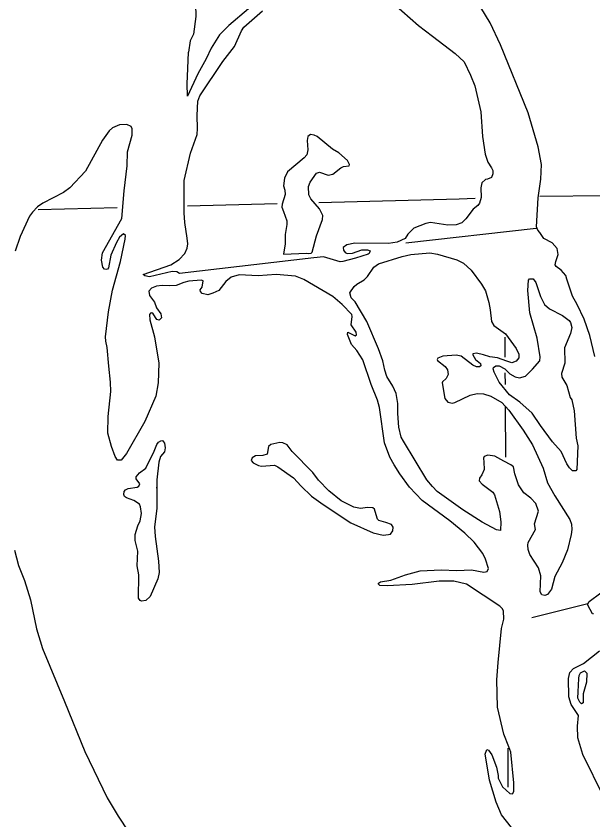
# Model space of a CAD drawing. Extents: x -19 to 366, y -4 to 359.
# Drawn here: x 161.496 to 162.289, y 179.195 to 180.299 of the extents above; entities that cross this region are included whole.
import ezdxf

# ---------------------------------------------------------------- set-up
doc = ezdxf.new("R2010")
doc.units = 0
for name, color, linetype in [('R_Axis', 7, 'Continuous'), ('R_Axis Annot', 7, 'Continuous'), ('R_Border Prem', 7, 'Continuous'), ('R_Temp Easement', 7, 'Continuous'), ('Sheet Fence', 7, 'Continuous')]:
    doc.layers.add(name, color=color, linetype=linetype)

msp = doc.modelspace()

# ---------------------------------------------------------------- linework, layer by layer
at = {"layer": 'R_Axis'}
for points in [[(162.2165, 180.0511), (162.3987, 180.0533), (162.8775, 180.0674)], [(161.9128, 180.0427), (162.1056, 180.0475), (162.1276, 180.0486)], [(161.7321, 180.0381), (161.8551, 180.0412)], [(161.5269, 180.0329), (161.6353, 180.0357)]]:
    msp.add_lwpolyline(points, dxfattribs=at)
at = {"layer": 'R_Axis Annot'}
for points in [[(162.1681, 179.8576), (162.1683, 179.8301)], [(162.1684, 179.8089), (162.1685, 179.7929)], [(162.1688, 179.7618), (162.1693, 179.6931)], [(162.1722, 179.2931), (162.1726, 179.24)]]:
    msp.add_lwpolyline(points, dxfattribs=at)
at = {"layer": 'R_Border Prem'}
for points in [[(161.7431, 180.3148), (161.7434, 180.2979), (161.7401, 180.2737), (161.7358, 180.2646), (161.7335, 180.2492)], [(162.0151, 180.3158), (162.0494, 180.2854), (162.0689, 180.2708)], [(162.2922, 179.8313), (162.285, 179.8601), (162.2774, 179.8824), (162.2679, 179.9026), (162.2613, 179.914), (162.2533, 179.9374), (162.2521, 179.9422), (162.2458, 179.9495), (162.2389, 179.9546), (162.2374, 179.9568), (162.2383, 179.9616), (162.2416, 179.9713), (162.24, 179.9796), (162.2333, 179.9874), (162.222, 179.9931), (162.2166, 180.0014), (162.2137, 180.0046), (162.2116, 180.0094), (162.214, 180.0491), (162.2179, 180.0747), (162.2185, 180.0947), (162.214, 180.1191), (162.2005, 180.1657), (162.1623, 180.2593), (162.1483, 180.2894), (162.129, 180.3215)], [(161.7212, 179.945), (161.7172, 179.9474), (161.7112, 179.9477), (161.6798, 179.9404), (161.6733, 179.9417), (161.671, 179.9437), (161.709, 179.9572), (161.7207, 179.9642), (161.7285, 179.9726), (161.7315, 179.9797), (161.7324, 179.9857), (161.7317, 179.9937), (161.7286, 180.0153), (161.7276, 180.0282), (161.7273, 180.052), (161.7276, 180.0729), (161.7363, 180.1104), (161.7452, 180.1361), (161.746, 180.1444), (161.7455, 180.1619), (161.7462, 180.1815), (161.7492, 180.1891), (161.7807, 180.2363), (161.7968, 180.2566), (161.8062, 180.2782), (161.8096, 180.2833), (161.8351, 180.3056)], [(161.816, 180.3083), (161.7887, 180.2856), (161.7761, 180.2727), (161.7648, 180.2546), (161.7579, 180.2399), (161.7464, 180.2191), (161.7321, 180.1887), (161.7315, 180.2055)], [(162.0689, 180.2708), (162.1002, 180.2473), (162.1125, 180.2357), (162.1212, 180.2175), (162.1271, 180.203), (162.1354, 180.1672), (162.1375, 180.1332), (162.1413, 180.1091), (162.1449, 180.0981), (162.1501, 180.0904), (162.1516, 180.0864), (162.1517, 180.0821), (162.1498, 180.0769), (162.1444, 180.0746), (162.1417, 180.0742), (162.1368, 180.0694), (162.1354, 180.0625), (162.1359, 180.0496), (162.1333, 180.0416), (162.1311, 180.0384), (162.1247, 180.0334), (162.1146, 180.0203), (162.109, 180.0146), (162.1016, 180.012), (162.0897, 180.0114), (162.0661, 180.0153), (162.0597, 180.0139), (162.0431, 180.0073), (162.0348, 179.9992), (162.0311, 179.9933), (162.0205, 179.9881), (162.0082, 179.9862), (161.9623, 179.9867), (161.951, 179.9845), (161.9461, 179.9809), (161.9463, 179.9771), (161.9486, 179.9739), (161.9517, 179.9727), (161.9591, 179.9732), (161.9715, 179.9777), (161.9793, 179.9774), (161.9831, 179.9761), (161.982, 179.9727), (161.9803, 179.9715)], [(161.7315, 180.2055), (161.7326, 180.2264), (161.7335, 180.2492)], [(161.6466, 179.9923), (161.6467, 179.9974), (161.6439, 179.9997), (161.6388, 179.9951), (161.6347, 179.9876), (161.6269, 179.9702), (161.6233, 179.9531), (161.6222, 179.9512), (161.6203, 179.9506), (161.6182, 179.9512), (161.6157, 179.9538), (161.6137, 179.9635), (161.6151, 179.9737), (161.6418, 180.0205), (161.6449, 180.0587), (161.6493, 180.093), (161.6497, 180.112), (161.6561, 180.135), (161.6562, 180.1437), (161.6546, 180.1469), (161.6485, 180.1499), (161.6387, 180.1494), (161.6292, 180.1452), (161.6242, 180.1411), (161.6152, 180.1283), (161.5918, 180.0857), (161.5704, 180.0625), (161.5616, 180.0564), (161.5333, 180.0417), (161.5261, 180.0367), (161.5188, 180.0294), (161.5147, 180.0238), (161.5019, 179.9961), (161.4951, 179.9758)], [(161.9105, 180.133), (161.9061, 180.1352), (161.9012, 180.1358), (161.8974, 180.1334), (161.8967, 180.1279), (161.8975, 180.115), (161.896, 180.1082), (161.8925, 180.1041), (161.8697, 180.0847), (161.8656, 180.0761), (161.8642, 180.0655), (161.866, 180.0596), (161.8663, 180.0534), (161.8622, 180.0404), (161.8619, 180.0364), (161.864, 180.0304), (161.8687, 180.0173), (161.8688, 180.0122), (161.8663, 179.9985), (161.8662, 179.9859), (161.8639, 179.9715), (161.8957, 179.9729), (161.898, 179.9724), (161.902, 179.9728), (161.9035, 179.9744), (161.9093, 179.997), (161.9178, 180.0193), (161.9179, 180.0246), (161.9137, 180.0337), (161.9018, 180.0476), (161.8989, 180.0533), (161.8984, 180.0645), (161.9006, 180.0706), (161.9094, 180.0829), (161.9137, 180.0842), (161.9253, 180.08), (161.9317, 180.0816), (161.9427, 180.0904), (161.9466, 180.0918)], [(161.9314, 180.1157), (161.9105, 180.133)], [(161.9466, 180.0918), (161.9542, 180.093), (161.9549, 180.0949), (161.952, 180.1004), (161.9402, 180.1107), (161.9314, 180.1157)], [(162.0321, 179.9872), (162.2112, 180.0073)], [(161.6894, 179.9278), (161.6826, 179.925), (161.679, 179.9208), (161.68, 179.9151), (161.6866, 179.9057), (161.6893, 179.8981), (161.6955, 179.8898), (161.6965, 179.8842), (161.6933, 179.8811), (161.6897, 179.882), (161.6847, 179.8897), (161.683, 179.8909), (161.6813, 179.8905), (161.6799, 179.8887), (161.6804, 179.8813), (161.6865, 179.858), (161.6926, 179.8218), (161.6919, 179.795), (161.6885, 179.7766), (161.6732, 179.7421), (161.648, 179.6981), (161.6407, 179.6888), (161.636, 179.6887), (161.6325, 179.694), (161.6275, 179.7074), (161.6227, 179.726), (161.6232, 179.7488), (161.6268, 179.783), (161.6263, 179.7957), (161.6238, 179.8179), (161.6218, 179.8433), (161.6197, 179.8524), (161.6192, 179.8583), (161.6236, 179.8924), (161.629, 179.922), (161.6399, 179.9618), (161.6466, 179.9923)], [(161.9803, 179.9715), (161.9631, 179.966), (161.9454, 179.9615), (161.9419, 179.9611), (161.9189, 179.9681), (161.9059, 179.9668)], [(162.1396, 179.686), (162.1399, 179.6759), (162.1367, 179.6685), (162.1334, 179.6641), (162.133, 179.6603), (162.1371, 179.6558), (162.1518, 179.6449), (162.1539, 179.6411), (162.161, 179.6182), (162.1626, 179.6042), (162.1624, 179.5924), (162.1569, 179.5931), (162.1372, 179.6037), (162.1107, 179.6206), (162.0754, 179.6458), (162.0687, 179.6526), (162.0612, 179.662), (162.0288, 179.7149), (162.026, 179.7205), (162.0225, 179.734), (162.0211, 179.7528), (162.0214, 179.7668), (162.0188, 179.7805), (162.0145, 179.7905), (162.0062, 179.8037), (162.0031, 179.8122), (162.0007, 179.8251), (161.9946, 179.8416), (161.9785, 179.8794), (161.9626, 179.906), (161.9571, 179.9117), (161.9553, 179.9185), (161.9613, 179.9273), (161.965, 179.9305), (161.975, 179.9365), (161.9795, 179.9411), (161.9881, 179.9537), (161.9945, 179.9584), (162.0272, 179.9686), (162.0389, 179.9712), (162.065, 179.9733), (162.0757, 179.9717), (162.1023, 179.9638), (162.1116, 179.9595)], [(161.9059, 179.9668), (161.7212, 179.945)], [(162.1116, 179.9595), (162.1218, 179.9498), (162.1362, 179.9304), (162.1418, 179.9211), (162.1465, 179.9054), (162.148, 179.8952), (162.15, 179.8792), (162.1531, 179.8737), (162.1692, 179.8621), (162.1838, 179.8423), (162.1877, 179.8342), (162.1874, 179.8291), (162.184, 179.8247), (162.178, 179.8225), (162.1709, 179.8249), (162.1583, 179.8294), (162.1477, 179.8308), (162.139, 179.8335), (162.1293, 179.8359), (162.1245, 179.8347), (162.1242, 179.8334), (162.1278, 179.8272), (162.1347, 179.8215), (162.1351, 179.8185), (162.1335, 179.817), (162.1291, 179.8171), (162.1245, 179.819), (162.1081, 179.8315), (162.1012, 179.833), (162.0829, 179.8316), (162.0761, 179.8287), (162.0751, 179.8268), (162.0759, 179.8255), (162.0864, 179.8174), (162.0893, 179.8127), (162.0903, 179.8065), (162.0877, 179.8007), (162.0827, 179.7963), (162.0823, 179.795), (162.086, 179.7736), (162.0898, 179.7685), (162.0963, 179.7672), (162.0997, 179.768), (162.1206, 179.7781), (162.1304, 179.7803)], [(161.9933, 179.7713), (161.9847, 179.7927), (161.9733, 179.8264), (161.9649, 179.8394), (161.9574, 179.8478), (161.9521, 179.8615), (161.9523, 179.8645), (161.9624, 179.8593), (161.9644, 179.861), (161.9638, 179.8644), (161.9569, 179.8746), (161.9585, 179.886), (161.9581, 179.8887), (161.9448, 179.9024), (161.932, 179.9133), (161.892, 179.9368), (161.8807, 179.9413), (161.8538, 179.9435), (161.829, 179.9419), (161.803, 179.9431), (161.792, 179.94), (161.7847, 179.9342), (161.7753, 179.9216), (161.7667, 179.9179), (161.7598, 179.9159), (161.7521, 179.9178), (161.7501, 179.9202), (161.7495, 179.9227), (161.7523, 179.9265), (161.7538, 179.9352), (161.7507, 179.9358), (161.7337, 179.9345), (161.7269, 179.9329), (161.7167, 179.9284), (161.708, 179.928), (161.6971, 179.9288), (161.6894, 179.9278)], [(162.2685, 179.7085), (162.2671, 179.6759), (162.2658, 179.6743), (162.2614, 179.6741), (162.2572, 179.6782), (162.2536, 179.6837), (162.2458, 179.7005), (162.2337, 179.7141), (162.2172, 179.7365), (162.206, 179.7531), (162.1888, 179.7683), (162.1748, 179.7786), (162.1604, 179.796), (162.1536, 179.8094), (162.1524, 179.8143), (162.1528, 179.8162), (162.1558, 179.8181), (162.1606, 179.8182), (162.1682, 179.8143), (162.1753, 179.8071), (162.1827, 179.803), (162.1886, 179.8017), (162.1967, 179.8039), (162.2065, 179.8139), (162.2162, 179.825), (162.2169, 179.8307), (162.2129, 179.8565), (162.2026, 179.8913), (162.2, 179.9217), (162.201, 179.9361), (162.2023, 179.9377), (162.2071, 179.9377), (162.2107, 179.9328), (162.2172, 179.9135), (162.223, 179.9024), (162.2295, 179.8967), (162.2474, 179.8874), (162.2566, 179.8805), (162.2587, 179.8778), (162.2603, 179.871), (162.2587, 179.8625)], [(162.2587, 179.8625), (162.2503, 179.8428), (162.2508, 179.8221), (162.2462, 179.8076), (162.2466, 179.8027), (162.2534, 179.7912), (162.2581, 179.7747), (162.2602, 179.7715), (162.2634, 179.7563)], [(162.1304, 179.7803), (162.139, 179.78), (162.1491, 179.7768), (162.1643, 179.7679), (162.1739, 179.7573), (162.1933, 179.7302)], [(162.1592, 179.4108), (162.1635, 179.4576), (162.1671, 179.4705), (162.1664, 179.4817), (162.1645, 179.4851), (162.1612, 179.4881), (162.1156, 179.5184), (162.0981, 179.5228), (162.078, 179.5228), (162.0409, 179.5179), (162.0066, 179.516), (161.9966, 179.5167), (161.9946, 179.5185), (161.9944, 179.5201), (161.9974, 179.5218), (162.0116, 179.524), (162.0317, 179.5313), (162.0519, 179.5368), (162.0807, 179.5382), (162.1023, 179.5371), (162.1226, 179.5381), (162.1393, 179.5348), (162.144, 179.536), (162.1457, 179.54), (162.1418, 179.5529), (162.1381, 179.5608), (162.1262, 179.5761), (162.1131, 179.5887), (162.0927, 179.6057), (162.0546, 179.6335), (162.0372, 179.6519), (162.0239, 179.6702), (162.016, 179.6823), (162.0104, 179.6928), (162.003, 179.7125), (161.996, 179.7611), (161.9933, 179.7713)], [(162.2634, 179.7563), (162.2665, 179.7192), (162.2685, 179.7085)], [(162.1933, 179.7302), (162.2061, 179.7098)], [(161.6923, 179.5503), (161.6932, 179.5345), (161.6912, 179.5259), (161.6807, 179.5015), (161.675, 179.4963), (161.669, 179.4951), (161.6669, 179.4961), (161.6648, 179.4991), (161.665, 179.5314), (161.663, 179.5435), (161.6639, 179.564), (161.6601, 179.5786), (161.6602, 179.5866), (161.6639, 179.5986), (161.6672, 179.6053), (161.669, 179.6154), (161.6676, 179.6246), (161.666, 179.6282), (161.6584, 179.6335), (161.6481, 179.637), (161.6454, 179.639), (161.6445, 179.6417), (161.645, 179.6457), (161.6469, 179.648), (161.6504, 179.6501), (161.6629, 179.6518), (161.6654, 179.6529), (161.6665, 179.6565), (161.6615, 179.6631), (161.6615, 179.6658), (161.6661, 179.6712), (161.6748, 179.6779), (161.6863, 179.701), (161.69, 179.7103), (161.6922, 179.7134), (161.6953, 179.7153), (161.6979, 179.7157), (161.7006, 179.7121), (161.7016, 179.7059), (161.7003, 179.7004), (161.6951, 179.6937), (161.6925, 179.686), (161.6899, 179.6617), (161.6898, 179.6541)], [(161.9186, 179.6277), (161.9564, 179.6027), (161.9872, 179.5889), (162.0009, 179.5858), (162.0083, 179.5865), (162.011, 179.5873), (162.0145, 179.5919), (162.0148, 179.5968), (162.0123, 179.6006), (162.0049, 179.6033), (161.9952, 179.6061), (161.9931, 179.6078), (161.99, 179.6184), (161.989, 179.6216), (161.9869, 179.6233), (161.9793, 179.6236), (161.97, 179.6224), (161.9607, 179.6242), (161.9432, 179.6329), (161.9265, 179.6468), (161.9122, 179.6613), (161.9045, 179.6717), (161.8761, 179.7008), (161.8692, 179.7098), (161.8633, 179.7128), (161.8589, 179.7132), (161.8466, 179.7102), (161.8432, 179.7077), (161.8418, 179.6968), (161.8358, 179.6953), (161.8255, 179.6946), (161.8208, 179.6919), (161.8195, 179.6885), (161.8224, 179.6851), (161.8297, 179.6813), (161.8338, 179.6804), (161.8518, 179.6819), (161.8564, 179.6797), (161.878, 179.6644), (161.8884, 179.6529)], [(162.2061, 179.7098), (162.221, 179.6777), (162.2271, 179.6576), (162.237, 179.6397), (162.2574, 179.6072), (162.2598, 179.6008), (162.2602, 179.5934), (162.2595, 179.5867), (162.2543, 179.5656), (162.247, 179.548), (162.2368, 179.529), (162.2323, 179.5118), (162.2269, 179.5042), (162.2231, 179.5028), (162.2193, 179.5039), (162.2168, 179.5082), (162.2177, 179.5299), (162.2145, 179.5409), (162.2028, 179.5594), (162.2002, 179.5662), (162.1998, 179.5721), (162.2005, 179.5757), (162.2102, 179.5934), (162.2091, 179.6012), (162.2146, 179.6186), (162.2111, 179.6292), (162.2038, 179.6365), (162.1943, 179.644), (162.1871, 179.6549), (162.1822, 179.6699), (162.18, 179.6794), (162.1764, 179.6826), (162.1671, 179.6872), (162.1545, 179.6945), (162.145, 179.6957), (162.1399, 179.6936), (162.1388, 179.6917), (162.1396, 179.686)], [(161.6898, 179.6541), (161.6898, 179.6224), (161.6868, 179.5973), (161.6874, 179.5838), (161.6923, 179.5503)], [(161.6898, 179.6541), (161.6895, 179.6505)], [(161.8884, 179.6529), (161.9027, 179.6392), (161.9186, 179.6277)], [(161.4944, 179.5652), (161.4997, 179.5441), (161.5079, 179.5237), (161.5163, 179.4968), (161.5245, 179.457), (161.5328, 179.43), (161.5629, 179.3575), (161.5908, 179.2887), (161.6216, 179.2252), (161.6367, 179.2001), (161.666, 179.1554), (161.6834, 179.1377), (161.7065, 179.1056), (161.7173, 179.0877), (161.7242, 179.0783), (161.7405, 179.0629), (161.7663, 179.0424)], [(162.2901, 179.4778), (162.2886, 179.478), (162.2824, 179.4897), (162.2822, 179.4916), (162.2842, 179.4949), (162.3004, 179.5066)], [(162.2822, 179.4916), (162.2052, 179.4722)], [(162.3045, 179.2262), (162.2756, 179.2844), (162.2688, 179.3077), (162.2682, 179.3236), (162.2696, 179.338), (162.2596, 179.3535), (162.2562, 179.3639), (162.2558, 179.3892), (162.2576, 179.3972), (162.2626, 179.4027), (162.2766, 179.4095), (162.2982, 179.427)], [(162.1845, 179.1756), (162.1637, 179.202), (162.1563, 179.219), (162.1473, 179.2496), (162.1416, 179.2826), (162.1414, 179.2853), (162.1436, 179.2916), (162.1459, 179.2908), (162.1503, 179.2841), (162.1568, 179.2672), (162.1592, 179.2558), (162.1592, 179.252), (162.165, 179.2401), (162.175, 179.2309), (162.179, 179.2304), (162.1808, 179.2337), (162.1807, 179.2456), (162.1763, 179.2879), (162.1739, 179.2953), (162.1667, 179.3127), (162.1582, 179.3495), (162.1572, 179.3871), (162.1592, 179.4108)]]:
    msp.add_lwpolyline(points, dxfattribs=at)
at = {"layer": 'R_Temp Easement'}
for points in [[(162.2702, 179.3889), (162.2705, 179.3931), (162.2724, 179.3968), (162.2776, 179.3993), (162.2809, 179.3963), (162.2803, 179.3841), (162.2761, 179.3679), (162.276, 179.3556), (162.2738, 179.354), (162.2713, 179.3565), (162.2686, 179.3618), (162.269, 179.3709)], [(162.269, 179.3709), (162.2702, 179.3889)]]:
    msp.add_lwpolyline(points, dxfattribs=at)
at = {"layer": 'Sheet Fence'}
for points in [[(168.7902, 2.2442), (168.5607, 10.8615), (168.3304, 19.479), (168.0993, 28.0965), (167.8673, 36.7142), (167.6346, 45.3321), (167.4011, 53.95), (167.1668, 62.5681), (166.9316, 71.1863), (166.6957, 79.8047), (166.459, 88.4232), (166.2215, 97.0418), (165.9832, 105.6605), (165.7441, 114.2794), (165.5043, 122.8984), (165.2636, 131.5176), (165.0221, 140.1368), (164.7799, 148.7563), (164.5369, 157.3758), (164.2931, 165.9955), (164.0485, 174.6153), (163.8031, 183.2352), (163.5569, 191.8553), (163.31, 200.4755), (163.0623, 209.0959), (162.8138, 217.7164), (162.5645, 226.337), (162.3145, 234.9577), (162.0637, 243.5786), (161.8121, 252.1997), (161.5597, 260.8208), (161.3066, 269.4421), (161.0527, 278.0636), (160.798, 286.6851), (160.5426, 295.3068), (160.2864, 303.9287), (160.0294, 312.5507), (159.7717, 321.1728), (159.5132, 329.7951), (159.2539, 338.4175), (158.9939, 347.04)], [(0, 172.2839), (7.1335, 172.2883), (14.267, 172.3015), (21.4005, 172.3236), (28.5339, 172.3544), (35.6673, 172.3941), (42.8006, 172.4426), (49.9339, 172.4999), (57.0671, 172.566), (64.2002, 172.6409), (71.3332, 172.7246), (78.4661, 172.8172), (85.5989, 172.9186), (92.7315, 173.0287), (99.8641, 173.1477), (106.9964, 173.2755), (114.1286, 173.4122), (121.2606, 173.5576), (128.3925, 173.7119), (135.5241, 173.8749), (142.6555, 174.0468), (149.7867, 174.2275), (156.9177, 174.417), (164.0485, 174.6153), (171.179, 174.8224), (178.3092, 175.0383), (185.4392, 175.2631), (192.5688, 175.4966), (199.6982, 175.739), (206.8273, 175.9902), (213.9561, 176.2502), (221.0845, 176.5189), (228.2126, 176.7965), (235.3404, 177.083), (242.4677, 177.3782), (249.5948, 177.6822), (256.7214, 177.995), (263.8476, 178.3167), (270.9735, 178.6471), (278.0989, 178.9863), (285.2239, 179.3344), (292.3485, 179.6912), (299.4726, 180.0569), (306.5963, 180.4314), (313.7195, 180.8146), (320.8422, 181.2067), (327.9644, 181.6076), (335.0862, 182.0172), (342.2074, 182.4357)]]:
    msp.add_spline(points, degree=3, dxfattribs=at)

doc.saveas('drawing.dxf')
